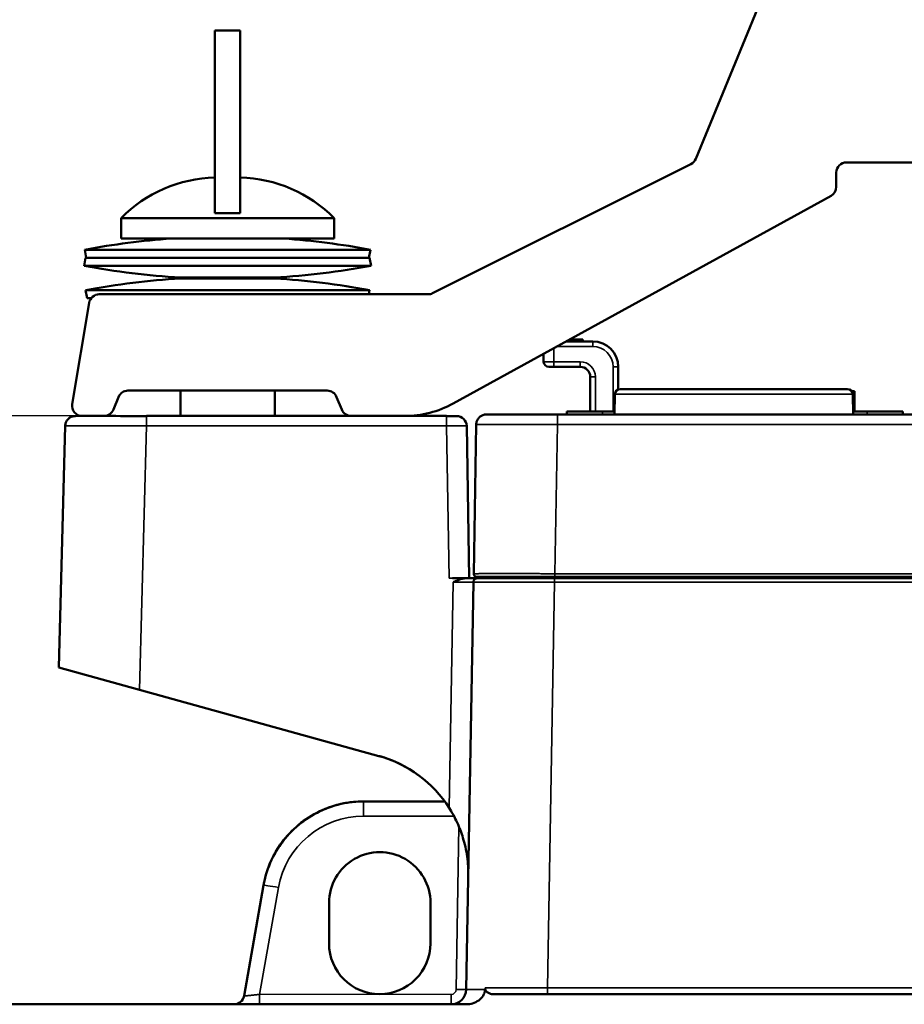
# Model space of a CAD drawing. Header units: millimetres. Extents: x 50 to 3176, y 50 to 2109.
# Tile 432 of 656: x 1097 to 1185, y 1708 to 1805. Entities that reach past the tile are written whole.
import ezdxf

# ---------------------------------------------------------------- set-up
doc = ezdxf.new("R2010")
doc.units = ezdxf.units.MM
doc.header["$LTSCALE"] = 10
for name, color, linetype, lineweight in [('Dimension (ISO)', 7, 'Continuous', 25), ('Visible (ISO)', 7, 'Continuous', 50), ('Visible Narrow (ISO)', 7, 'Continuous', 35)]:
    doc.layers.add(name, color=color, linetype=linetype, lineweight=lineweight)
doc.styles.add('Note Text (ANSI)', font='tahoma.ttf')
doc.dimstyles.new('Default (ISO)', dxfattribs={"dimscale": 10, "dimtxt": 1, "dimasz": 2.5, "dimexe": 3.175, "dimexo": 0, "dimgap": 0.762, "dimtad": 1, "dimrnd": 1e-08, "dimzin": 0, "dimdsep": 46, "dimtxsty": 'Note Text (ANSI)', "dimcen": 0.09, "dimdle": 10, "dimclrd": 1, "dimclre": 1, "dimclrt": 1, "dimazin": 0, "dimtfac": 3.5052, "dimtmove": 0, "dimatfit": 3, "dimfxl": 1, "dimtolj": 1, "dimtzin": 0, "dimlwd": -1, "dimlwe": -1, "dimarcsym": 0})

# ---------------------------------------------------------------- blocks, each defined once
blk = doc.blocks.new('*D11')
at = {"layer": 'Defpoints', "color": 0, "transparency": 16777216}
for p in [(892.086, 1808.362), (1172.962, 1808.362), (1109.953, 1766.362)]:
    blk.add_point(p, dxfattribs=at)
at = {"layer": 'Dimension (ISO)', "color": 1, "transparency": 16777216}
for p, q in [((892.086, 1833.362), (892.086, 1858.362)), ((1172.962, 1808.362), (860.336, 1808.362)), ((892.086, 1766.362), (892.086, 1808.362)), ((1109.953, 1766.362), (860.336, 1766.362)), ((892.086, 1741.362), (892.086, 1716.362))]:
    blk.add_line(p, q, dxfattribs=at)
for points in [[(887.92, 1833.362), (896.253, 1833.362), (892.086, 1808.362)], [(887.92, 1741.362), (896.253, 1741.362), (892.086, 1766.362)]]:
    blk.add_solid(points, dxfattribs=at)
at = {"layer": 'Dimension (ISO)', "color": 1, "transparency": 16777216, "insert": (871.384, 1725.186), "char_height": 10, "attachment_point": 1, "rotation": 90, "style": 'Note Text (ANSI)'}
blk.add_mtext('\\A1;42.00 mm [1.654 in]', dxfattribs=at)

msp = doc.modelspace()

# ---------------------------------------------------------------- linework, layer by layer
at = {"layer": 'Visible (ISO)'}
for p, q in [((1164.0955, 1791.7078), (1170.188, 1806.5038)), ((1116.703, 1786.3616), (1116.703, 1804.3616)), ((1116.703, 1804.3616), (1119.203, 1804.3616)), ((1119.203, 1804.3616), (1119.203, 1786.3616)), ((1138.1641, 1778.4671), (1163.6181, 1791.1941)), ((1196.953, 1791.3616), (1178.953, 1791.3616)), ((1177.953, 1790.3616), (1177.953, 1788.9528)), ((1177.4349, 1788.0766), (1140.2036, 1767.5994)), ((1119.203, 1786.3616), (1116.703, 1786.3616)), ((1107.453, 1785.8616), (1128.453, 1785.8616)), ((1107.453, 1783.8616), (1107.453, 1785.8616)), ((1128.453, 1783.8616), (1128.453, 1785.8616)), ((1128.453, 1783.8616), (1107.453, 1783.8616)), ((1103.8793, 1782.7547), (1132.0266, 1782.7547)), ((1104.0266, 1781.9684), (1103.8793, 1782.7547)), ((1131.8793, 1781.9684), (1132.0266, 1782.7547)), ((1103.953, 1781.9616), (1103.8057, 1781.1753)), ((1103.953, 1781.9616), (1131.953, 1781.9616)), ((1131.8793, 1781.9684), (1104.0266, 1781.9684)), ((1113.303, 1781.9616), (1113.303, 1781.9684)), ((1122.603, 1781.9616), (1122.603, 1781.9684)), ((1131.953, 1781.9616), (1132.1003, 1781.1753)), ((1132.1003, 1781.1753), (1103.8057, 1781.1753)), ((1113.303, 1780.0024), (1122.603, 1780.0024)), ((1113.303, 1779.9193), (1113.303, 1780.0024)), ((1122.603, 1779.9193), (1113.303, 1779.9193)), ((1122.603, 1779.9193), (1122.603, 1780.0024)), ((1103.953, 1778.7616), (1131.953, 1778.7616)), ((1104.1003, 1777.9753), (1103.953, 1778.7616)), ((1105.3001, 1778.3616), (1137.7169, 1778.3616)), ((1131.878, 1778.3616), (1131.953, 1778.7616)), ((1102.647, 1767.526), (1104.3137, 1777.526)), ((1104.5105, 1777.9753), (1104.1003, 1777.9753)), ((1151.3166, 1773.7116), (1153.953, 1773.7116)), ((1152.953, 1773.9116), (1151.6802, 1773.9116)), ((1152.953, 1773.9116), (1152.953, 1773.7116)), ((1149.103, 1771.7116), (1149.103, 1772.4941)), ((1150.103, 1771.2116), (1149.603, 1771.2116)), ((1152.703, 1771.2116), (1150.103, 1771.2116)), ((1156.453, 1771.2116), (1156.453, 1768.9761)), ((1153.703, 1766.8116), (1153.703, 1770.2116)), ((1127.7759, 1768.8616), (1108.13, 1768.8616)), ((1113.303, 1766.3616), (1113.303, 1768.8616)), ((1122.603, 1766.3616), (1122.603, 1768.8616)), ((1156.6379, 1769.0116), (1179.068, 1769.0116)), ((1179.468, 1768.8116), (1179.753, 1768.8116)), ((1179.753, 1766.8116), (1179.753, 1768.8116)), ((1107.2015, 1768.233), (1106.7044, 1766.9902)), ((1129.2015, 1766.9902), (1128.7044, 1768.233)), ((1156.138, 1768.5203), (1156.103, 1766.5116)), ((1179.5679, 1768.5203), (1179.603, 1766.5116)), ((1151.403, 1766.8116), (1154.903, 1766.8116)), ((1151.403, 1766.5116), (1151.403, 1766.8116)), ((1154.903, 1766.8116), (1156.1082, 1766.8116)), ((1179.5977, 1766.8116), (1181.003, 1766.8116)), ((1181.003, 1766.8116), (1184.503, 1766.8116)), ((1184.503, 1766.8116), (1184.503, 1766.5116)), ((1109.9526, 1766.3616), (1139.5192, 1766.3616)), ((1139.4545, 1766.3614), (1140.5157, 1766.3614)), ((1139.5192, 1766.3614), (1139.5193, 1766.3614)), ((1139.5192, 1766.3614), (1140.519, 1766.3614)), ((1150.4638, 1766.5116), (1144.1121, 1766.5116)), ((1150.4638, 1766.5116), (1225.442, 1766.5116)), ((1101.9554, 1765.3878), (1101.3313, 1741.5543)), ((1141.5188, 1765.379), (1141.7809, 1750.3616)), ((1142.4651, 1765.529), (1142.2083, 1750.8158)), ((1141.4909, 1750.3616), (1140.1329, 1750.3616)), ((1141.4909, 1750.3616), (1141.4911, 1750.3616)), ((1150.207, 1750.5116), (1142.5281, 1750.5116)), ((1150.1371, 1750.3616), (1150.177, 1750.3616)), ((1150.1769, 1750.3616), (1150.1774, 1750.3616)), ((1150.1775, 1750.3616), (1219.5888, 1750.3616)), ((1225.6989, 1750.5116), (1150.2071, 1750.5116)), ((1150.6676, 1750.3616), (1150.6637, 1750.5116)), ((1156.2383, 1750.3616), (1156.2422, 1750.5116)), ((1161.7383, 1750.3616), (1161.7422, 1750.5116)), ((1179.603, 1750.3616), (1179.603, 1750.5116)), ((1179.692, 1750.3616), (1179.6927, 1750.5116)), ((1183.453, 1750.3616), (1183.453, 1750.5116)), ((1142.1792, 1749.9686), (1141.4787, 1709.8354)), ((1101.3313, 1741.5543), (1109.2711, 1739.3607)), ((1109.2711, 1739.3607), (1132.8722, 1732.8401)), ((1131.3439, 1728.3616), (1139.3594, 1728.3616)), ((1141.6747, 1721.0645), (1141.6747, 1721.0641)), ((1121.4959, 1720.098), (1119.5721, 1709.1879)), ((1127.953, 1714.3616), (1127.953, 1718.361)), ((1137.953, 1718.361), (1137.953, 1714.3616)), ((1226.4261, 1709.3616), (1149.4798, 1709.3616)), ((1141.4796, 1708.3616), (1071.4134, 1708.3616))]:
    msp.add_line(p, q, dxfattribs=at)
for centre, radius, start, end in [((1163.1708, 1792.0886), 1, 296.565051, 337.619865), ((1178.953, 1790.3616), 1, 90, 180), ((1116.953, 1776.5803), 13.2813, 91.078572, 135.667308), ((1118.953, 1776.5803), 13.2813, 44.332692, 88.921428), ((1176.953, 1788.9528), 1, 298.810794, 0), ((1117.953, 1707.627), 76.4346, 94.145743, 100.610219), ((1117.953, 1707.627), 76.4346, 79.389781, 85.854257), ((1117.953, 1856.6962), 76.8346, 259.389781, 266.530362), ((1117.953, 1856.6962), 76.8346, 273.469638, 280.610219), ((1117.953, 1704.027), 76.0346, 93.506189, 100.610219), ((1117.953, 1704.027), 76.0346, 79.389781, 86.493811), ((1105.3001, 1777.3616), 1, 90, 170.537678), ((1137.7169, 1779.3616), 1, 270, 296.565051), ((1153.953, 1771.2116), 2.5, 0, 90), ((1149.603, 1771.7116), 0.5, 180, 270), ((1152.703, 1770.2116), 1, 0, 90), ((1108.13, 1767.8616), 1, 90, 158.198591), ((1127.7759, 1767.8616), 1, 21.801409, 90), ((1156.6379, 1768.5116), 0.5, 90, 179), ((1179.068, 1768.5116), 0.5, 1, 90), ((1103.6334, 1767.3616), 1, 170.537678, 269.530093), ((1105.7759, 1767.3616), 1, 270.559948, 338.198591), ((1130.13, 1767.3616), 1, 201.801409, 270), ((1135.3844, 1776.3616), 10, 270, 298.810794), ((1140.519, 1765.3616), 0.9998, 1.005015, 89.999973), ((1142.5792, 1749.9616), 0.4, 141.67988, 178.994214), ((1142.5792, 1749.9616), 0.4, 90.415436, 90.750956), ((1129.6765, 1721.2734), 12, 32.549417, 74.555375), ((1131.344, 1718.3616), 10, 90.00022, 95.673216), ((1132.953, 1718.3616), 5, 359.993712, 180.00629), ((1131.344, 1718.3616), 10, 167.531628, 170.000017), ((1132.953, 1714.3616), 5, 180, 269.999986), ((1132.953, 1714.3616), 5, 269.999986, 0), ((1139.9789, 1709.8616), 1.5, 270.000075, 359.00003), ((1118.5873, 1709.3616), 1, 270, 350)]:
    msp.add_arc(centre, radius, start, end, dxfattribs=at)
for centre, major_axis, ratio, start_param, end_param in [((1109.9517, 1766.3613), (-6.9967, 0.0002), 0.0000303, 4.7122583, 5.3072974), ((1109.9517, 1765.3616), (-7.9963, 0.0261), 0.00327, 6.2831102, 6.2832277), ((1139.5188, 1765.3616), (2, 0.0174), 0.0130848, 0.0001143, 0.0002149), ((1150.4638, 1765.5116), (-7.9987, 0.0174), 0.0021807, 6.2831451, 6.2831945), ((1150.1777, 1750.3614), (-7.5986, 0.0001), 0.0000176, 5.9517638, 5.9592221), ((1150.1777, 1750.3614), (-7.5986, 0.0001), 0.0000172, 5.7792943, 5.9517667), ((1150.1777, 1750.3614), (7.5986, -0.0001), 0.0000176, 2.6320955, 2.6382129), ((1150.1775, 1750.3614), (7.5984, -0.0001), 0.0000172, 1.5763205, 2.4165022), ((1150.1775, 1750.3614), (7.5984, -0.0001), 0.0000176, 1.9922119, 2.4093545), ((1150.1775, 1750.3614), (7.5984, -0.0001), 0.0000176, 1.9714052, 1.9796268), ((1150.1775, 1750.3614), (7.5984, -0.0001), 0.0000176, 1.8729372, 1.9693347), ((1153.2045, 1750.3621), (6.1283, 0.0006), 0.0000331, 3.9353872, 4.0060894), ((1153.2045, 1750.3621), (6.1283, 0.0006), 0.0000331, 4.0066169, 4.089328), ((1149.4794, 1709.3618), (-7.3985, -0.0001), 0.0000297, 0.7655269, 1.5708488)]:
    msp.add_ellipse(centre, major_axis=major_axis, ratio=ratio, start_param=start_param, end_param=end_param, dxfattribs=at)
for points, knots in [([(1101.9554, 1765.3878), (1101.9583, 1765.4959), (1101.9791, 1765.6048), (1102.053, 1765.8059), (1102.1063, 1765.9008), (1102.2384, 1766.067), (1102.3189, 1766.1404), (1102.4967, 1766.2566), (1102.5962, 1766.301), (1102.7497, 1766.3416), (1102.8018, 1766.3511), (1102.8671, 1766.3577), (1102.8801, 1766.3588), (1102.9029, 1766.3602), (1102.9128, 1766.3607), (1102.9276, 1766.3612), (1102.9329, 1766.3613), (1102.9395, 1766.3614), (1102.9415, 1766.3614), (1102.9446, 1766.3615), (1102.9457, 1766.3615), (1102.9484, 1766.3615), (1102.9493, 1766.3615), (1102.9511, 1766.3615), (1102.9517, 1766.3615), (1102.9537, 1766.3615), (1102.9543, 1766.3615), (1102.9574, 1766.3615), (1102.9603, 1766.3615), (1102.9771, 1766.3616), (1103.0007, 1766.3616), (1103.1414, 1766.3616), (1103.3537, 1766.3616), (1103.9843, 1766.3616), (1104.4239, 1766.3616), (1105.2739, 1766.3616), (1105.6397, 1766.3616), (1106.0306, 1766.3616)], [0.00000766, 0.00000766, 0.00000766, 0.00000766, 0.03242954, 0.03242954, 0.06427271, 0.06427271, 0.09613692, 0.09613692, 0.12800037, 0.12800037, 0.14377689, 0.14377689, 0.14769676, 0.14769676, 0.1506397, 0.1506397, 0.1522198, 0.1522198, 0.15303453, 0.15303453, 0.15384347, 0.15384347, 0.15545555, 0.15545555, 0.1580136, 0.1580136, 0.16568084, 0.16568084, 0.18867888, 0.18867888, 0.25775036, 0.25775036, 0.46707354, 0.46707354, 0.69061669, 0.69061669, 0.83219336, 0.83219336, 0.83219336, 0.83219336]), ([(1102.9551, 1766.3615), (1102.9574, 1766.3615), (1102.9602, 1766.3615), (1102.977, 1766.3616), (1103.0005, 1766.3616), (1103.137, 1766.3616), (1103.3377, 1766.3616), (1103.6253, 1766.3616)], [0.16566628, 0.16566628, 0.16566628, 0.16566628, 0.1885866, 0.1885866, 0.25747388, 0.25747388, 0.45934905, 0.45934905, 0.45934905, 0.45934905]), ([(1142.4651, 1765.529), (1142.467, 1765.6371), (1142.4869, 1765.7463), (1142.559, 1765.948), (1142.6115, 1766.0434), (1142.7422, 1766.2108), (1142.822, 1766.2848), (1142.9988, 1766.4026), (1143.0979, 1766.4478), (1143.2511, 1766.4898), (1143.303, 1766.4998), (1143.3817, 1766.5085), (1143.4083, 1766.5103), (1143.4398, 1766.5113), (1143.4448, 1766.5114), (1143.4514, 1766.5115), (1143.4531, 1766.5115), (1143.4561, 1766.5115), (1143.4573, 1766.5115), (1143.4589, 1766.5115), (1143.4594, 1766.5116), (1143.4606, 1766.5116), (1143.4612, 1766.5116), (1143.4633, 1766.5116), (1143.4634, 1766.5116), (1143.464, 1766.5116), (1143.4641, 1766.5116), (1143.4647, 1766.5116), (1143.4649, 1766.5116), (1143.466, 1766.5116), (1143.4671, 1766.5116), (1143.4736, 1766.5116), (1143.4829, 1766.5116), (1143.5379, 1766.5116), (1143.6199, 1766.5116), (1143.8388, 1766.5116), (1143.9634, 1766.5116), (1144.1121, 1766.5116)], [0, 0, 0, 0, 0.03242964, 0.03242964, 0.0642729, 0.0642729, 0.09613721, 0.09613721, 0.12800078, 0.12800078, 0.14377823, 0.14377823, 0.15174928, 0.15174928, 0.15324368, 0.15324368, 0.15376402, 0.15376402, 0.15416885, 0.15416885, 0.1543703, 0.1543703, 0.15477799, 0.15477799, 0.15640602, 0.15640602, 0.15800628, 0.15800628, 0.16280646, 0.16280646, 0.1772071, 0.1772071, 0.22042782, 0.22042782, 0.3505932, 0.3505932, 0.45681496, 0.45681496, 0.45681496, 0.45681496]), ([(1140.18, 1749.972), (1140.1991, 1749.9806), (1140.2181, 1749.9891), (1140.3845, 1750.0631), (1140.5665, 1750.1438), (1140.9709, 1750.2878), (1141.2339, 1750.3616), (1141.4911, 1750.3616)], [-0.00627012, -0.00627012, -0.00627012, -0.00627012, 0, 0, 0.0483453, 0.0483453, 0.10159291, 0.10159291, 0.10159291, 0.10159291]), ([(1142.5394, 1750.3606), (1142.5374, 1750.3607), (1142.4599, 1750.362), (1142.1011, 1750.3614), (1141.7216, 1750.3616), (1141.4911, 1750.3616)], [0.01748864, 0.01748864, 0.01748864, 0.01748864, 0.33333333, 0.66666667, 0.99742732, 0.99742732, 0.99742732, 0.99742732]), ([(1142.5281, 1750.5116), (1142.5207, 1750.5116), (1142.5154, 1750.5116), (1142.5097, 1750.5116), (1142.5109, 1750.5116), (1142.5077, 1750.5116), (1142.5076, 1750.5116), (1142.5072, 1750.5116), (1142.507, 1750.5116), (1142.5064, 1750.5116), (1142.5063, 1750.5116), (1142.5059, 1750.5116), (1142.5057, 1750.5116), (1142.5053, 1750.5116), (1142.505, 1750.5116), (1142.5036, 1750.5116), (1142.5022, 1750.5116), (1142.4803, 1750.5122), (1142.4593, 1750.5149), (1142.4189, 1750.5244), (1142.3992, 1750.5313), (1142.3618, 1750.5489), (1142.344, 1750.5597), (1142.311, 1750.5846), (1142.2957, 1750.5988), (1142.2686, 1750.63), (1142.2566, 1750.647), (1142.2364, 1750.6831), (1142.2281, 1750.7022), (1142.2125, 1750.7521), (1142.2078, 1750.7842), (1142.2083, 1750.8158)], [0, 0, 0, 0, 0.0308203, 0.0308203, 0.05393284, 0.05393284, 0.05447259, 0.05447259, 0.05485962, 0.05485962, 0.05495627, 0.05495627, 0.05505326, 0.05505326, 0.05515028, 0.05515028, 0.05554802, 0.05554802, 0.06178709, 0.06178709, 0.06798304, 0.06798304, 0.074179, 0.074179, 0.08037495, 0.08037495, 0.0865709, 0.0865709, 0.09276686, 0.09276686, 0.1022543, 0.1022543, 0.1022543, 0.1022543]), ([(1142.357, 1750.2942), (1142.3473, 1750.2877), (1142.3379, 1750.2808), (1142.3288, 1750.2735), (1142.3128, 1750.2607), (1142.2978, 1750.2466), (1142.284, 1750.2315), (1142.2775, 1750.2244), (1142.2713, 1750.2171), (1142.2654, 1750.2096)], [0.37613365, 0.37613365, 0.37613365, 0.37613365, 0.43283155, 0.43283155, 0.43283155, 0.53218976, 0.53218976, 0.53218976, 0.57860672, 0.57860672, 0.57860672, 0.57860672]), ([(1142.357, 1750.2942), (1142.3929, 1750.3182), (1142.4334, 1750.3365), (1142.4911, 1750.3521), (1142.5074, 1750.3554), (1142.5322, 1750.3589), (1142.5406, 1750.3598), (1142.5533, 1750.3607), (1142.5576, 1750.361), (1142.564, 1750.3613), (1142.5663, 1750.3614), (1142.5695, 1750.3614), (1142.5707, 1750.3615), (1142.5727, 1750.3615), (1142.5736, 1750.3615), (1142.5742, 1750.3615)], [0, 0, 0, 0, 0.012972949, 0.012972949, 0.01794872, 0.01794872, 0.020478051, 0.020478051, 0.021763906, 0.021763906, 0.022444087, 0.022444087, 0.022832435, 0.022832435, 0.023276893, 0.023276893, 0.023276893, 0.023276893]), ([(1142.5742, 1750.3616), (1142.5824, 1750.3616), (1142.6894, 1750.3616), (1142.9334, 1750.3616), (1142.9927, 1750.3616)], [0.00238892, 0.00238892, 0.00238892, 0.00238892, 0.16666667, 0.21231634, 0.21231634, 0.21231634, 0.21231634]), ([(1143.5235, 1750.3616), (1143.5459, 1750.3616), (1143.8218, 1750.3616), (1144.1514, 1750.3616), (1144.4927, 1750.3616)], [0.32168992, 0.32168992, 0.32168992, 0.32168992, 0.33333333, 0.46249272, 0.46249272, 0.46249272, 0.46249272]), ([(1147.1251, 1750.3616), (1147.9273, 1750.3616), (1148.8385, 1750.3616), (1150.8025, 1750.3616), (1151.8852, 1750.3616), (1153.1438, 1750.3616), (1153.3242, 1750.3616), (1153.5045, 1750.3616)], [0.89884958, 0.89884958, 0.89884958, 0.89884958, 1.20752508, 1.20752508, 1.53158286, 1.53158286, 1.58566754, 1.58566754, 1.58566754, 1.58566754]), ([(1136.7512, 1730.9661), (1135.7034, 1731.7309), (1134.5147, 1732.3312), (1133.21, 1732.7416), (1133.1424, 1732.7622), (1133.0393, 1732.7926), (1133.0037, 1732.803), (1132.9563, 1732.8165), (1132.9441, 1732.82), (1132.9251, 1732.8253), (1132.9179, 1732.8273), (1132.9087, 1732.8299), (1132.9059, 1732.8307), (1132.8983, 1732.8328), (1132.8946, 1732.8339), (1132.8807, 1732.8377), (1132.8798, 1732.838), (1132.8747, 1732.8394), (1132.8745, 1732.8394), (1132.8744, 1732.8395), (1132.8744, 1732.8395), (1132.8744, 1732.8395)], [0, 0, 0, 0, 0.38917442, 0.38917442, 0.41034688, 0.41034688, 0.4214359, 0.4214359, 0.42528007, 0.42528007, 0.42770442, 0.42770442, 0.42891134, 0.42891134, 0.43135435, 0.43135435, 0.44117783, 0.44117783, 0.46039094, 0.46039094, 0.4626958, 0.4626958, 0.4626958, 0.4626958]), ([(1130.3554, 1728.3125), (1129.5233, 1728.2298), (1128.7018, 1728.0422), (1127.1307, 1727.469), (1126.3814, 1727.0834), (1125.0019, 1726.1382), (1124.3717, 1725.5787), (1123.27, 1724.3208), (1122.7985, 1723.6224), (1122.0436, 1722.1304), (1121.7603, 1721.3369), (1121.5798, 1720.5206)], [1.6699224, 1.6699224, 1.6699224, 1.6699224, 1.9207713, 1.9207713, 2.1716202, 2.1716202, 2.422469, 2.422469, 2.6733179, 2.6733179, 2.9241668, 2.9241668, 2.9241668, 2.9241668]), ([(1121.8853, 1721.6074), (1122.1492, 1722.3765), (1122.5073, 1723.1132), (1123.3911, 1724.4783), (1123.9166, 1725.1067), (1125.104, 1726.218), (1125.7658, 1726.7008), (1127.1864, 1727.4925), (1127.9453, 1727.8012), (1129.5151, 1728.2264), (1130.3261, 1728.3427), (1131.1391, 1728.3595)], [3.4719938, 3.4719938, 3.4719938, 3.4719938, 3.7159524, 3.7159524, 3.959911, 3.959911, 4.2038696, 4.2038696, 4.4478282, 4.4478282, 4.6917867, 4.6917867, 4.6917867, 4.6917867]), ([(1141.6747, 1721.064), (1141.6849, 1721.6476), (1141.6509, 1722.2878), (1141.4735, 1723.5637), (1141.3299, 1724.1997), (1141.008, 1725.2541), (1140.815, 1725.7732), (1140.3482, 1726.7896), (1140.0742, 1727.2871), (1139.7916, 1727.7297)], [-2.17884973, -2.17884973, -2.17884973, -2.17884973, -1.98792682, -1.98792682, -1.7970039, -1.7970039, -1.63929819, -1.63929819, -1.48175781, -1.48175781, -1.48175781, -1.48175781]), ([(1143.3439, 1709.84), (1143.3337, 1709.7349), (1143.3172, 1709.6301), (1143.2541, 1709.4169), (1143.2055, 1709.311), (1143.0323, 1709.0306), (1142.8797, 1708.8751), (1142.5253, 1708.6192), (1142.3207, 1708.5204), (1141.9041, 1708.3935), (1141.6917, 1708.3616), (1141.4796, 1708.3616)], [0.0003244, 0.0003244, 0.0003244, 0.0003244, 0.03220476, 0.03220476, 0.06703606, 0.06703606, 0.13105652, 0.13105652, 0.19768007, 0.19768007, 0.26088972, 0.26088972, 0.26088972, 0.26088972]), ([(1143.3439, 1709.84), (1143.364, 1709.8124), (1143.3749, 1709.7817), (1143.4215, 1709.6847), (1143.4803, 1709.6125), (1143.6103, 1709.5022), (1143.7084, 1709.4493), (1143.9014, 1709.3819), (1144.0336, 1709.3616), (1144.145, 1709.3616)], [-0.416962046, -0.416962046, -0.416962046, -0.416962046, -0.407935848, -0.407935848, -0.384667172, -0.384667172, -0.356793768, -0.356793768, -0.323355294, -0.323355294, -0.323355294, -0.323355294])]:
    msp.add_open_spline(points, degree=3, knots=knots, dxfattribs=at)
for points in [[(1105.7857, 1766.3616), (1105.8662, 1766.3616), (1105.9478, 1766.3616), (1106.0306, 1766.3616)], [(1142.2083, 1750.8159), (1142.2083, 1750.8159), (1142.2083, 1750.8159), (1142.2083, 1750.8159)], [(1142.5603, 1750.3614), (1142.5543, 1750.3611), (1142.5477, 1750.3606), (1142.5394, 1750.3606)], [(1142.5742, 1750.3615), (1142.5743, 1750.3615), (1142.5744, 1750.3615), (1142.5745, 1750.3615)], [(1147.7473, 1750.3616), (1148.3358, 1750.3616), (1148.9699, 1750.3616), (1149.6288, 1750.3616)]]:
    msp.add_open_spline(points, degree=3, dxfattribs=at)
at = {"layer": 'Visible Narrow (ISO)'}
for p, q in [((1153.953, 1773.7116), (1153.953, 1773.2116)), ((1150.103, 1773.0441), (1150.103, 1771.7116)), ((1153.953, 1773.2116), (1150.4075, 1773.2116)), ((1150.103, 1771.7116), (1149.103, 1771.7116)), ((1150.103, 1771.7116), (1152.703, 1771.7116)), ((1150.103, 1771.2116), (1150.103, 1771.7116)), ((1152.703, 1771.7116), (1152.703, 1771.2116)), ((1155.953, 1771.2116), (1156.453, 1771.2116)), ((1155.953, 1766.8116), (1155.953, 1771.2116)), ((1153.703, 1770.2116), (1154.203, 1770.2116)), ((1154.203, 1770.2116), (1154.203, 1766.8116)), ((1156.138, 1768.5203), (1179.5679, 1768.5203)), ((1154.903, 1766.8116), (1154.903, 1766.5116)), ((1181.003, 1766.5116), (1181.003, 1766.8116)), ((1109.9526, 1766.3616), (1109.9526, 1765.3878)), ((1139.5192, 1765.3878), (1139.5192, 1766.3614)), ((1109.2711, 1739.3607), (1109.9527, 1765.3878)), ((1139.5192, 1765.3878), (1109.9526, 1765.3878)), ((1139.5192, 1765.3878), (1139.7815, 1750.3618)), ((1150.2071, 1750.8163), (1150.4639, 1765.529)), ((1225.442, 1765.529), (1150.4639, 1765.529)), ((1150.2071, 1750.8164), (1225.6988, 1750.8158)), ((1140.1799, 1749.972), (1139.7916, 1727.7297)), ((1149.4798, 1709.9714), (1150.178, 1749.9686)), ((1225.7279, 1749.9686), (1150.178, 1749.9686)), ((1131.344, 1728.3616), (1131.344, 1726.9009)), ((1140.2752, 1726.9008), (1131.3439, 1726.9009)), ((1140.759, 1725.8754), (1140.4788, 1709.8267)), ((1121.1144, 1709.3354), (1122.9731, 1719.8767)), ((1149.4799, 1709.9714), (1226.4261, 1709.9701)), ((1121.1143, 1709.3354), (1121.1143, 1708.3616)), ((1121.1144, 1709.3354), (1132.953, 1709.3505)), ((1132.9529, 1709.3505), (1139.9789, 1709.3354)), ((1139.9789, 1708.3616), (1139.9789, 1709.3354))]:
    msp.add_line(p, q, dxfattribs=at)
for centre, radius in [((1153.953, 1771.2116), 2), ((1152.703, 1770.2116), 1.5)]:
    msp.add_arc(centre, radius, 0, 90, dxfattribs=at)
for centre, major_axis, ratio, start_param, end_param in [((1150.4638, 1765.5116), (0, 1), 0.0000503, 4.7298419, 6.2831782), ((1109.9517, 1765.3616), (-7.9963, 0.0261), 0.00327, 4.7122817, 6.2831102), ((1139.5188, 1765.3616), (2, 0.0174), 0.0130848, 0.0002149, 1.570453), ((1150.4638, 1765.5116), (-7.9987, 0.0174), 0.0021807, 4.712385, 6.2831451), ((1150.117, 1750.0616), (0, 0.3), 0.5836096, 6.2710219, 6.2831852), ((1150.178, 1749.9616), (0, 0.4), 0.0000584, 4.7298962, 6.2827659), ((1150.2071, 1750.8116), (0, -0.3), 0.0000526, 0.0000356, 1.5864885), ((1150.1803, 1749.9616), (-8.0011, 0.007), 0.0008729, 4.712679, 6.2831118), ((1131.3451, 1718.403), (-8.5008, 0.0035), 0.9996576, 4.7129486, 6.1092911), ((1122.9731, 1719.8376), (-1.4772, 0.2605), 0.0257795, 4.7169041, 6.2831848), ((1139.9789, 1709.8356), (-0.1446, 0.4788), 0.9996623, 2.8483195, 4.4014095), ((1140.4788, 1709.8528), (0.9998, -0.0175), 0.026173, 4.7128429, 6.2831853), ((1149.4797, 1709.9616), (-7.9986, 0.0105), 0.0013104, 5.4910206, 5.5874501), ((1149.4798, 1709.9616), (0, -0.6), 0.0000527, 0.0000614, 1.5871585)]:
    msp.add_ellipse(centre, major_axis=major_axis, ratio=ratio, start_param=start_param, end_param=end_param, dxfattribs=at)
for points, knots in [([(1140.1332, 1750.3614), (1140.1031, 1750.3616), (1140.0333, 1750.362), (1139.9153, 1750.3618), (1139.8265, 1750.3618), (1139.7815, 1750.3618)], [0.10492535, 0.10492535, 0.10492535, 0.10492535, 0.33333333, 0.66666667, 1, 1, 1, 1]), ([(1150.2071, 1750.8164), (1149.9967, 1750.8165), (1149.7864, 1750.8167), (1149.3671, 1750.817), (1149.158, 1750.8172), (1148.7748, 1750.8175), (1148.6002, 1750.8177), (1148.2218, 1750.818), (1148.0186, 1750.8181), (1147.6171, 1750.8183), (1147.4188, 1750.8183), (1147.0588, 1750.8185), (1146.8963, 1750.8185), (1146.5468, 1750.8186), (1146.361, 1750.8187), (1145.9977, 1750.8187), (1145.8202, 1750.8188), (1145.5014, 1750.8188), (1145.3587, 1750.8188), (1145.0553, 1750.8189), (1144.8962, 1750.8189), (1144.5891, 1750.8188), (1144.4412, 1750.8188), (1144.1796, 1750.8187), (1144.0641, 1750.8187), (1143.8222, 1750.8186), (1143.6976, 1750.8186), (1143.4621, 1750.8184), (1143.3513, 1750.8184), (1143.16, 1750.8182), (1143.0775, 1750.8181), (1142.9091, 1750.8179), (1142.8254, 1750.8178), (1142.6733, 1750.8176), (1142.605, 1750.8174), (1142.4936, 1750.8172), (1142.4484, 1750.8171), (1142.362, 1750.8168), (1142.3233, 1750.8167), (1142.2623, 1750.8164), (1142.2401, 1750.8163), (1142.2142, 1750.8161), (1142.2083, 1750.8159), (1142.2083, 1750.8159)], [0, 0, 0, 0, 0.05020924, 0.05020924, 0.1004229, 0.1004229, 0.14285714, 0.14285714, 0.19308239, 0.19308239, 0.24331132, 0.24331132, 0.28571429, 0.28571429, 0.33591872, 0.33591872, 0.38612625, 0.38612625, 0.42857143, 0.42857143, 0.4787723, 0.4787723, 0.52897595, 0.52897595, 0.57142857, 0.57142857, 0.6216333, 0.6216333, 0.67184049, 0.67184049, 0.71428571, 0.71428571, 0.76450936, 0.76450936, 0.81473491, 0.81473491, 0.85714286, 0.85714286, 0.90734875, 0.90734875, 0.9575559, 0.9575559, 0.99996644, 0.99996644, 0.99996644, 0.99996644]), ([(1140.18, 1749.972), (1140.252, 1749.9723), (1140.324, 1749.9725), (1140.4673, 1749.9729), (1140.5385, 1749.9731), (1140.6793, 1749.9734), (1140.7489, 1749.9735), (1140.8855, 1749.9738), (1140.9526, 1749.9739), (1141.0835, 1749.974), (1141.1473, 1749.974), (1141.2709, 1749.9741), (1141.3307, 1749.9741), (1141.4455, 1749.9741), (1141.5005, 1749.974), (1141.5668, 1749.974), (1141.5805, 1749.9739), (1141.6449, 1749.9738), (1141.693, 1749.9737), (1141.7831, 1749.9734), (1141.8251, 1749.9732), (1141.9026, 1749.9729), (1141.9381, 1749.9726), (1142.0022, 1749.9722), (1142.0307, 1749.9719), (1142.0805, 1749.9714), (1142.1018, 1749.9711), (1142.1368, 1749.9705), (1142.1505, 1749.9702), (1142.1702, 1749.9696), (1142.1762, 1749.9692), (1142.1789, 1749.9688), (1142.1792, 1749.9687), (1142.1792, 1749.9686)], [0.00003636, 0.00003636, 0.00003636, 0.00003636, 0.06882379, 0.06882379, 0.13759445, 0.13759445, 0.20634689, 0.20634689, 0.2750978, 0.2750978, 0.34389335, 0.34389335, 0.41271325, 0.41271325, 0.48160532, 0.48160532, 0.5, 0.5, 0.56878398, 0.56878398, 0.63751504, 0.63751504, 0.70621044, 0.70621044, 0.77488742, 0.77488742, 0.84358549, 0.84358549, 0.91229435, 0.91229435, 0.98105715, 0.98105715, 1, 1, 1, 1]), ([(1143.3439, 1709.84), (1143.2536, 1709.8312), (1143.1745, 1709.8307), (1143.0181, 1709.8297), (1142.9412, 1709.8292), (1142.7965, 1709.8283), (1142.7287, 1709.8279), (1142.5958, 1709.8272), (1142.5313, 1709.8269), (1142.4092, 1709.8264), (1142.3518, 1709.8262), (1142.2578, 1709.8261), (1142.2197, 1709.8261), (1142.1466, 1709.8262), (1142.1115, 1709.8263), (1142.0443, 1709.8265), (1142.0122, 1709.8267), (1141.9507, 1709.8271), (1141.9213, 1709.8274), (1141.8653, 1709.8279), (1141.8386, 1709.8282), (1141.788, 1709.8288), (1141.7641, 1709.8291), (1141.7296, 1709.8295), (1141.7181, 1709.8297), (1141.6788, 1709.8302), (1141.6526, 1709.8306), (1141.6051, 1709.8313), (1141.5837, 1709.8317), (1141.5471, 1709.8324), (1141.5317, 1709.8327), (1141.5065, 1709.8334), (1141.4968, 1709.8338), (1141.4833, 1709.8345), (1141.4795, 1709.8349), (1141.4787, 1709.8353), (1141.4787, 1709.8353), (1141.4787, 1709.8354)], [0.00070564, 0.00070564, 0.00070564, 0.00070564, 0.06447406, 0.06447406, 0.13168887, 0.13168887, 0.1965754, 0.1965754, 0.26495437, 0.26495437, 0.33333333, 0.33333333, 0.38407424, 0.38407424, 0.43533634, 0.43533634, 0.4869061, 0.4869061, 0.53847053, 0.53847053, 0.58980037, 0.58980037, 0.64045954, 0.64045954, 0.66666667, 0.66666667, 0.73301854, 0.73301854, 0.79976391, 0.79976391, 0.86440145, 0.86440145, 0.92862503, 0.92862503, 0.99242339, 0.99242339, 1, 1, 1, 1]), ([(1143.3438, 1709.8407), (1143.342, 1709.8561), (1143.3377, 1709.8861), (1143.3412, 1709.9287), (1143.3404, 1709.9605), (1143.3401, 1709.9763)], [0.06626608, 0.06626608, 0.06626608, 0.06626608, 0.33333333, 0.66666667, 1, 1, 1, 1]), ([(1149.4798, 1709.9714), (1149.2695, 1709.9717), (1149.0592, 1709.972), (1148.6399, 1709.9726), (1148.4309, 1709.9729), (1148.0154, 1709.9736), (1147.809, 1709.9739), (1147.5451, 1709.9742), (1147.4859, 1709.9743), (1147.2242, 1709.9746), (1147.0236, 1709.9748), (1146.628, 1709.9752), (1146.4329, 1709.9753), (1146.0495, 1709.9756), (1145.8612, 1709.9757), (1145.6213, 1709.9758), (1145.5663, 1709.9758), (1145.3288, 1709.9759), (1145.1502, 1709.976), (1144.8024, 1709.9762), (1144.6332, 1709.9762), (1144.3051, 1709.9763), (1144.1462, 1709.9764), (1143.949, 1709.9764), (1143.9054, 1709.9764), (1143.8622, 1709.9764)], [0, 0, 0, 0, 0.10129482, 0.10129482, 0.20258487, 0.20258487, 0.30390895, 0.30390895, 0.33333333, 0.33333333, 0.43434547, 0.43434547, 0.53533903, 0.53533903, 0.63632417, 0.63632417, 0.66666667, 0.66666667, 0.76804481, 0.76804481, 0.86942043, 0.86942043, 0.97080374, 0.97080374, 1, 1, 1, 1]), ([(1119.5721, 1709.1879), (1119.572, 1709.1869), (1119.5755, 1709.1864), (1119.59, 1709.1862), (1119.6009, 1709.1865), (1119.63, 1709.188), (1119.6481, 1709.1892), (1119.6744, 1709.191), (1119.6791, 1709.1913), (1119.706, 1709.1933), (1119.7313, 1709.1952), (1119.7877, 1709.1998), (1119.819, 1709.2024), (1119.8872, 1709.2083), (1119.9241, 1709.2116), (1119.9791, 1709.2166), (1119.9951, 1709.2181), (1120.0557, 1709.2238), (1120.1028, 1709.2284), (1120.2018, 1709.2383), (1120.2538, 1709.2435), (1120.3618, 1709.2546), (1120.4179, 1709.2604), (1120.4875, 1709.2677), (1120.4995, 1709.269), (1120.5737, 1709.2768), (1120.6376, 1709.2836), (1120.7694, 1709.2977), (1120.8372, 1709.305), (1120.9747, 1709.32), (1121.0444, 1709.3276), (1121.1144, 1709.3354)], [0.00000002, 0.00000002, 0.00000002, 0.00000002, 0.07814643, 0.07814643, 0.15604738, 0.15604738, 0.23362161, 0.23362161, 0.25, 0.25, 0.32381909, 0.32381909, 0.39749868, 0.39749868, 0.47103102, 0.47103102, 0.5, 0.5, 0.5782901, 0.5782901, 0.65632939, 0.65632939, 0.73399935, 0.73399935, 0.75, 0.75, 0.83249254, 0.83249254, 0.91624567, 0.91624567, 0.99999879, 0.99999879, 0.99999879, 0.99999879])]:
    msp.add_open_spline(points, degree=3, knots=knots, dxfattribs=at)
msp.add_open_spline([(1139.9789, 1708.3616), (1139.9795, 1708.3616), (1139.9802, 1708.3616), (1139.9808, 1708.3616)], degree=3, dxfattribs=at)

# ---------------------------------------------------------------- dimensions: what is measured, and where the dimension line sits
at = {"layer": 'Dimension (ISO)', "color": 1, "true_color": 0xff0000}
dim = msp.add_linear_dim(base=(892.0864, 1808.3616), p1=(1109.9526, 1766.3616), p2=(1172.962, 1808.3616), angle=270, text='<> mm [1.654 in]', dimstyle='Default (ISO)', override={"dimgap": 0.762, "dimdec": 2, "dimpost": '', "dimtol": 0, "dimlim": 0, "dimtp": 0, "dimtm": 0, "dimtdec": 2, "dimtofl": 1, "dimatfit": 1}, dxfattribs=at)
dim.commit()
dim.dimension.update_dxf_attribs({"geometry": '*D11', "text_midpoint": (892.0864, 1787.3616), "dimtype": 160})

doc.saveas('drawing.dxf')
